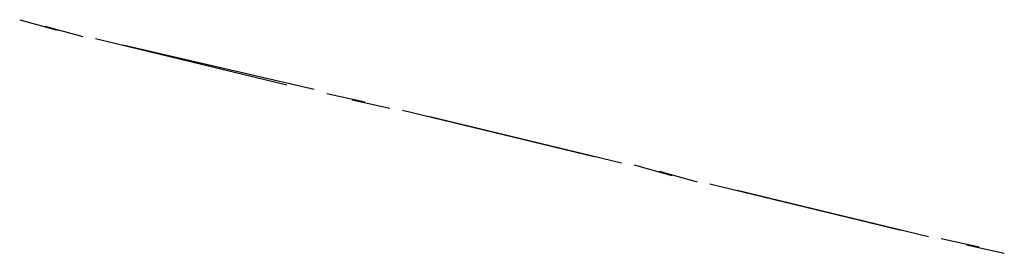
# Model space of a CAD drawing. Header units: feet. Extents: x -79 to 198, y -22 to 181.
# Tile 485 of 656: x 121.29 to 127.53, y 73.5 to 74.98. Entities that reach past the tile are written whole.
import ezdxf

# ---------------------------------------------------------------- set-up
doc = ezdxf.new("R2010")
doc.units = ezdxf.units.FT
doc.layers.add('A-LINEA', color=7, linetype='CONTINUOUS')

msp = doc.modelspace()

# ---------------------------------------------------------------- linework, layer by layer
at = {"layer": 'A-LINEA'}
for p, q in [((121.2933, 74.9778), (121.5333, 74.9111)), ((121.2933, 74.9778), (121.5333, 74.9111)), ((121.4533, 74.9378), (121.6933, 74.8711)), ((121.7733, 74.8578), (122.9867, 74.5644)), ((121.7733, 74.8578), (122.9867, 74.5644)), ((121.9467, 74.8178), (123.16, 74.5378)), ((123.24, 74.5111), (123.48, 74.4578)), ((123.24, 74.5111), (123.48, 74.4578)), ((123.4, 74.4711), (123.64, 74.4178)), ((123.72, 74.4044), (124.9333, 74.1111)), ((123.72, 74.4044), (124.9333, 74.1111)), ((123.8933, 74.3644), (125.1067, 74.0711)), ((125.1867, 74.0578), (125.4267, 73.9911)), ((125.1867, 74.0578), (125.4267, 73.9911)), ((125.3467, 74.0178), (125.5867, 73.9511)), ((125.6667, 73.9378), (126.88, 73.6444)), ((125.6667, 73.9378), (126.88, 73.6444)), ((125.84, 73.8978), (127.0533, 73.6044)), ((127.1333, 73.5911), (127.3733, 73.5378)), ((127.1333, 73.5911), (127.3733, 73.5378)), ((127.2933, 73.5511), (127.5333, 73.4978))]:
    msp.add_line(p, q, dxfattribs=at)

doc.saveas('drawing.dxf')
